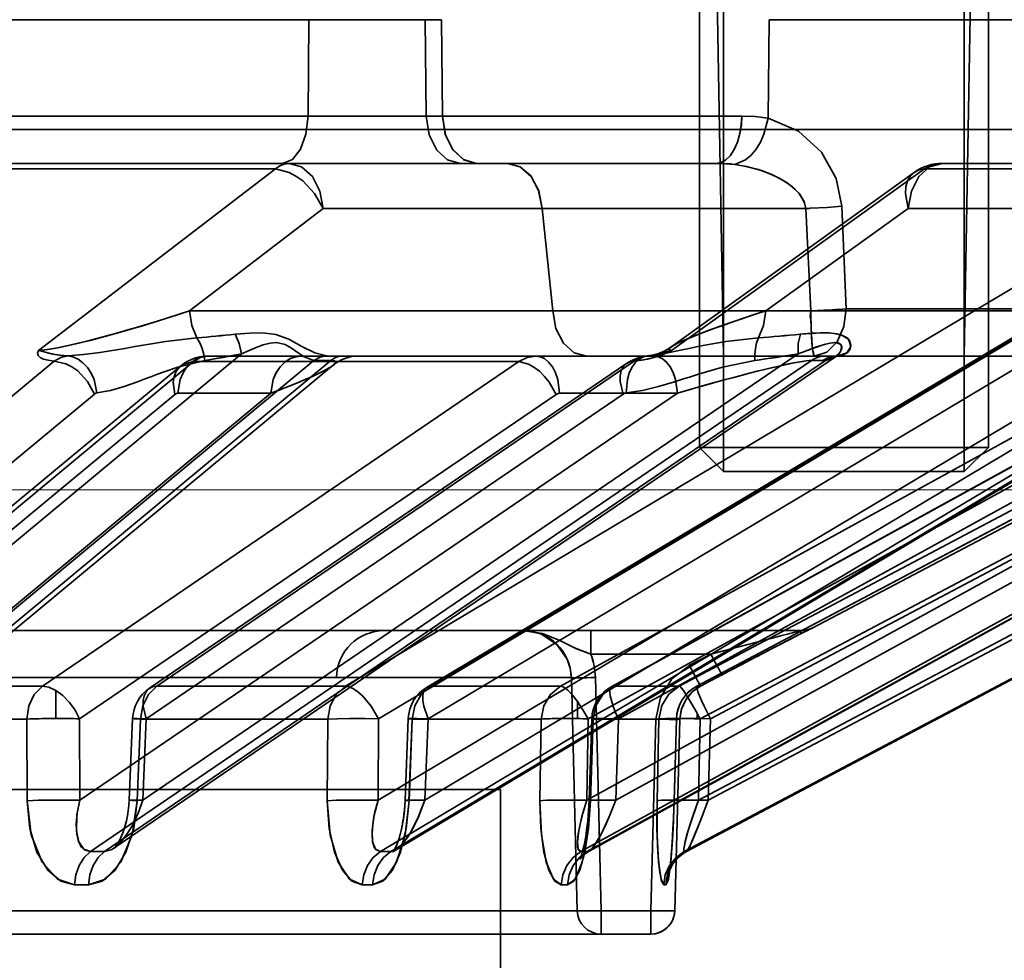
# Model space of a CAD drawing. Header units: millimetres. Extents: x -1465 to 393277, y -3788 to 454312.
# Tile 431 of 656: x 359080 to 359100, y 11940 to 11960. Entities that reach past the tile are written whole.
import ezdxf

# ---------------------------------------------------------------- set-up
doc = ezdxf.new("R2010")
doc.units = ezdxf.units.MM
doc.header["$XCLIPFRAME"] = 2
doc.linetypes.add('DASHED', pattern=[0.75, 0.5, -0.25])
for name, color, linetype in [('EC-MTR_250-0_7OBJ', 8, 'Continuous'), ('FLUID-Wy2', 8, 'Continuous'), ('HEX_HEAD_SCR_M6X16OBJ', 8, 'Continuous')]:
    doc.layers.add(name, color=color, linetype=linetype)
picture_1 = doc.add_image_def('image1.bmp', size_in_pixel=(951, 911))

msp = doc.modelspace()

# ---------------------------------------------------------------- linework, layer by layer
at = {"layer": 'EC-MTR_250-0_7OBJ', "color": 8, "linetype": 'Continuous', "lineweight": 35, "ltscale": 100}
for p, q in [((359094.577, 11952.602), (359094.437, 11960.602)), ((359099.577, 11952.602), (359099.716, 11960.602)), ((359085.965, 11959.584), (359053.495, 11959.584)), ((359085.965, 11959.584), (359085.947, 11957.584)), ((359085.965, 11959.584), (359088.377, 11959.584)), ((359088.377, 11959.584), (359088.401, 11957.584)), ((359088.377, 11959.584), (359088.717, 11959.584)), ((359088.742, 11957.584), (359088.717, 11959.584)), ((359095.502, 11957.539), (359095.525, 11959.584)), ((359115.439, 11959.584), (359095.525, 11959.584)), ((359094.957, 11957.584), (359047.937, 11957.584)), ((359088.742, 11957.584), (359094.957, 11957.584)), ((359106.227, 11957.302), (358979.707, 11957.302)), ((359061.607, 11956.602), (359094.425, 11956.602)), ((359105.396, 11956.602), (359099.12, 11956.602)), ((359085.269, 11956.486), (359076.106, 11956.486)), ((359085.269, 11956.486), (359080.352, 11952.717)), ((359093.485, 11952.789), (359098.537, 11956.414)), ((359098.751, 11956.486), (359093.495, 11952.717)), ((359096.432, 11946.959), (359114.534, 11956.486)), ((359104.83, 11956.486), (359098.751, 11956.486)), ((359103.992, 11956.052), (359086.726, 11945.752)), ((359088.419, 11945.731), (359105.686, 11956.031)), ((359105.763, 11956.052), (359088.494, 11945.752)), ((359109.928, 11956.052), (359091.193, 11945.752)), ((359092.256, 11945.745), (359110.993, 11956.045)), ((359111.019, 11956.052), (359092.281, 11945.752)), ((359113.142, 11956.052), (359093.657, 11945.752)), ((359113.51, 11956.052), (359094.025, 11945.752)), ((359083.487, 11953.539), (359086.26, 11955.664)), ((359086.26, 11955.664), (359083.487, 11953.539)), ((359090.807, 11955.664), (359086.26, 11955.664)), ((359091.03, 11953.538), (359090.807, 11955.664)), ((359095.454, 11953.539), (359098.414, 11955.664)), ((359098.414, 11955.664), (359095.454, 11953.539)), ((359096.286, 11955.665), (359096.389, 11953.538)), ((359097.035, 11955.712), (359097.127, 11953.584)), ((359102.961, 11955.664), (359098.414, 11955.664)), ((359104.68, 11955.372), (359087.412, 11945.072)), ((359105.706, 11955.372), (359088.439, 11945.072)), ((359110.5, 11955.372), (359091.763, 11945.072)), ((359111.132, 11955.372), (359092.395, 11945.072)), ((359113.576, 11955.372), (359094.09, 11945.072)), ((359113.789, 11955.372), (359094.304, 11945.072)), ((359091.03, 11953.538), (359083.487, 11953.539)), ((359102.996, 11953.538), (359095.454, 11953.539)), ((359105.269, 11953.584), (359097.127, 11953.584)), ((359103.659, 11953.081), (359087.402, 11943.379)), ((359104.631, 11953.081), (359088.374, 11943.379)), ((359109.379, 11953.081), (359091.74, 11943.379)), ((359109.977, 11953.081), (359092.338, 11943.379)), ((359112.398, 11953.081), (359094.054, 11943.379)), ((359112.6, 11953.081), (359094.256, 11943.379)), ((359093.16, 11952.635), (359093.246, 11952.663)), ((359093.246, 11952.662), (359093.33, 11952.698)), ((359093.409, 11952.74), (359093.484, 11952.788)), ((359080.673, 11952.494), (359072.543, 11945.752)), ((359084.567, 11952.646), (359073.397, 11943.379)), ((359086.069, 11952.512), (359073.777, 11942.314)), ((359086.424, 11952.509), (359074.134, 11942.314)), ((359083.566, 11952.486), (359075.443, 11945.752)), ((359090.324, 11952.486), (359080.429, 11945.752)), ((359096.401, 11952.509), (359081.427, 11942.314)), ((359096.698, 11952.512), (359081.72, 11942.314)), ((359081.917, 11942.384), (359096.902, 11952.587)), ((359096.127, 11952.646), (359082.516, 11943.379)), ((359092.718, 11952.494), (359082.808, 11945.752)), ((359090.324, 11952.486), (359083.566, 11952.486)), ((359083.782, 11952.597), (359083.868, 11952.602)), ((359086.371, 11952.602), (359083.869, 11952.602)), ((359086.424, 11952.509), (359086.135, 11952.509)), ((359086.66, 11952.602), (359086.371, 11952.602)), ((359086.549, 11952.472), (359086.476, 11952.418)), ((359086.628, 11952.518), (359086.547, 11952.471)), ((359086.712, 11952.554), (359086.626, 11952.517)), ((359096.689, 11952.602), (359086.66, 11952.602)), ((359086.801, 11952.58), (359086.711, 11952.553)), ((359086.893, 11952.596), (359086.8, 11952.58)), ((359086.985, 11952.602), (359086.892, 11952.596)), ((359093.074, 11952.616), (359093.16, 11952.636)), ((359096.401, 11952.509), (359096.638, 11952.509)), ((359096.926, 11952.602), (359096.689, 11952.602)), ((359096.916, 11952.596), (359096.902, 11952.587)), ((359104.517, 11952.602), (359096.926, 11952.602)), ((359096.931, 11952.602), (359096.933, 11952.602)), ((359074.469, 11942.456), (359086.479, 11952.42)), ((359075.178, 11945.66), (359083.3, 11952.394)), ((359082.654, 11945.705), (359092.562, 11952.448)), ((359104.352, 11952.401), (359087.45, 11942.314)), ((359104.569, 11952.401), (359087.667, 11942.314)), ((359087.767, 11942.346), (359104.651, 11952.422)), ((359109.954, 11952.401), (359091.614, 11942.314)), ((359110.088, 11952.401), (359091.748, 11942.314)), ((359091.783, 11942.324), (359110.117, 11952.408)), ((359112.833, 11952.401), (359093.76, 11942.314)), ((359112.881, 11952.401), (359093.805, 11942.314)), ((359093.809, 11942.315), (359112.881, 11952.401)), ((359081.51, 11951.814), (359073.378, 11945.072)), ((359085.175, 11951.829), (359074.989, 11943.379)), ((359083.183, 11951.806), (359075.061, 11945.072)), ((359091.101, 11951.806), (359081.204, 11945.072)), ((359093.62, 11951.829), (359081.209, 11943.379)), ((359092.494, 11951.814), (359082.586, 11945.072)), ((359085.175, 11951.829), (359083.241, 11951.829)), ((359093.62, 11951.829), (359091.173, 11951.829)), ((359096.367, 11946.932), (359096.321, 11946.909)), ((359096.385, 11946.941), (359096.367, 11946.932)), ((359096.392, 11946.944), (359096.385, 11946.941)), ((359096.394, 11946.945), (359096.392, 11946.944)), ((359096.423, 11946.959), (359096.432, 11946.959)), ((359038.081, 11946.902), (359090.416, 11946.902)), ((359090.416, 11946.902), (359091.821, 11946.902)), ((359091.821, 11946.902), (359091.821, 11946.415)), ((359091.821, 11946.902), (359096.199, 11946.902)), ((359095.995, 11946.742), (359095.67, 11946.573)), ((359096.233, 11946.864), (359095.995, 11946.742)), ((359096.332, 11946.914), (359096.218, 11946.856)), ((359095.694, 11946.586), (359095.276, 11946.368)), ((359094.312, 11946.415), (359091.821, 11946.415)), ((359093.869, 11946.182), (359094.312, 11946.415)), ((359095.305, 11946.383), (359094.87, 11946.156)), ((359093.867, 11946.181), (359093.869, 11946.182)), ((359093.869, 11946.182), (359093.868, 11946.181)), ((359094.937, 11946.191), (359094.545, 11945.985)), ((358991.652, 11945.928), (359086.536, 11945.928)), ((359086.536, 11945.928), (359091.416, 11945.928)), ((359091.538, 11941.088), (359091.416, 11945.928)), ((359091.416, 11945.928), (359091.538, 11941.088)), ((359092.037, 11941.088), (359091.915, 11945.928)), ((359094.545, 11945.985), (359094.1, 11945.752)), ((359094.545, 11945.985), (359094.1, 11945.752)), ((359094.545, 11945.985), (359094.1, 11945.752)), ((359080.429, 11945.752), (359075.443, 11945.752)), ((359086.726, 11945.752), (359082.808, 11945.752)), ((359091.193, 11945.752), (359088.494, 11945.752)), ((359093.657, 11945.752), (359092.281, 11945.752)), ((359094.1, 11945.752), (359094.02, 11945.703)), ((359094.1, 11945.752), (359094.025, 11945.752)), ((359080.709, 11945.66), (359080.709, 11945.078)), ((359093.82, 11945.505), (359093.77, 11945.424)), ((359093.879, 11945.579), (359093.82, 11945.505)), ((359093.947, 11945.646), (359093.879, 11945.578)), ((359094.021, 11945.704), (359093.946, 11945.645)), ((359091.545, 11945.43), (359091.545, 11945.076)), ((359093.73, 11945.339), (359093.699, 11945.248)), ((359093.77, 11945.424), (359093.729, 11945.338)), ((359093.68, 11945.158), (359093.672, 11945.064)), ((359093.699, 11945.25), (359093.68, 11945.156)), ((359094.026, 11945.19), (359094.026, 11945.073)), ((359080.108, 11945.065), (359075.161, 11945.065)), ((359080.108, 11945.065), (359080.112, 11943.372)), ((359080.108, 11945.065), (359080.112, 11943.372)), ((359081.204, 11945.072), (359081.209, 11943.379)), ((359082.305, 11945.077), (359082.235, 11943.384)), ((359082.469, 11945.065), (359082.4, 11943.372)), ((359082.4, 11943.372), (359082.469, 11945.065)), ((359086.356, 11945.065), (359082.469, 11945.065)), ((359082.586, 11945.072), (359082.516, 11943.379)), ((359086.346, 11943.372), (359086.356, 11945.065)), ((359086.356, 11945.065), (359086.346, 11943.372)), ((359087.412, 11945.072), (359087.402, 11943.379)), ((359088.029, 11945.074), (359087.964, 11943.382)), ((359088.046, 11943.372), (359088.111, 11945.065)), ((359090.788, 11945.065), (359088.111, 11945.065)), ((359088.439, 11945.072), (359088.374, 11943.379)), ((359090.764, 11943.372), (359090.788, 11945.065)), ((359090.788, 11945.065), (359090.764, 11943.372)), ((359091.763, 11945.072), (359091.74, 11943.379)), ((359091.842, 11945.071), (359091.784, 11943.378)), ((359091.869, 11945.065), (359091.811, 11943.372)), ((359091.811, 11943.372), (359091.869, 11945.065)), ((359093.234, 11945.065), (359091.869, 11945.065)), ((359092.395, 11945.072), (359092.338, 11943.379)), ((359093.172, 11945.065), (359093.064, 11941.088)), ((359093.197, 11943.372), (359093.234, 11945.065)), ((359093.234, 11945.065), (359093.197, 11943.372)), ((359093.597, 11945.066), (359093.549, 11943.374)), ((359093.598, 11945.065), (359093.551, 11943.372)), ((359093.551, 11943.372), (359093.598, 11945.065)), ((359093.671, 11945.065), (359093.563, 11941.088)), ((359093.672, 11945.064), (359093.564, 11941.088)), ((359093.671, 11945.065), (359093.598, 11945.065)), ((359094.09, 11945.072), (359094.054, 11943.379)), ((359094.304, 11945.072), (359094.256, 11943.379)), ((358988.244, 11943.602), (359089.944, 11943.602)), ((359089.944, 11943.602), (359089.944, 11885.102)), ((359082.228, 11943.271), (359082.235, 11943.384)), ((359091.78, 11943.268), (359091.784, 11943.378)), ((359093.543, 11943.188), (359093.549, 11943.374)), ((359082.176, 11942.951), (359082.198, 11943.054)), ((359082.198, 11943.054), (359082.215, 11943.161)), ((359093.536, 11943.009), (359093.543, 11943.198)), ((359082.123, 11942.764), (359082.151, 11942.855)), ((359082.151, 11942.854), (359082.176, 11942.952)), ((359093.525, 11942.756), (359093.533, 11942.922)), ((359093.53, 11942.866), (359093.537, 11943.028)), ((359082.061, 11942.608), (359082.093, 11942.682)), ((359082.092, 11942.681), (359082.123, 11942.765)), ((359087.86, 11942.668), (359087.882, 11942.755)), ((359093.512, 11942.527), (359093.521, 11942.677)), ((359093.518, 11942.639), (359093.526, 11942.788)), ((359081.948, 11942.417), (359081.972, 11942.448)), ((359081.972, 11942.448), (359082, 11942.49)), ((359081.999, 11942.49), (359082.03, 11942.544)), ((359082.03, 11942.544), (359082.061, 11942.608)), ((359093.501, 11942.37), (359093.507, 11942.456)), ((359093.506, 11942.433), (359093.514, 11942.567)), ((359087.737, 11942.325), (359087.718, 11942.309)), ((359087.767, 11942.345), (359087.737, 11942.325)), ((359091.611, 11942.195), (359091.623, 11942.229)), ((359091.623, 11942.229), (359091.636, 11942.272)), ((359091.684, 11942.255), (359091.649, 11942.223)), ((359091.728, 11942.29), (359091.683, 11942.255)), ((359091.784, 11942.324), (359091.728, 11942.29)), ((359093.487, 11942.198), (359093.492, 11942.262)), ((359093.492, 11942.252), (359093.497, 11942.323)), ((359093.496, 11942.31), (359093.502, 11942.388)), ((359091.601, 11942.171), (359091.611, 11942.195)), ((359093.468, 11942.018), (359093.472, 11942.057)), ((359093.472, 11942.054), (359093.477, 11942.1)), ((359093.477, 11942.1), (359093.482, 11942.15)), ((359093.482, 11942.148), (359093.487, 11942.204)), ((359093.454, 11941.921), (359093.459, 11941.952)), ((359093.459, 11941.952), (359093.463, 11941.982)), ((359093.463, 11941.982), (359093.468, 11942.018)), ((359093.563, 11941.088), (359041.225, 11941.088)), ((359092.037, 11941.088), (359092.037, 11940.602)), ((359093.064, 11941.088), (359093.064, 11940.602)), ((359093.064, 11940.602), (359041.246, 11940.602))]:
    msp.add_line(p, q, dxfattribs=at)
at = {"layer": 'EC-MTR_250-0_7OBJ', "color": 8, "linetype": 'Continuous', "lineweight": 35, "ltscale": 100, "flags": 128}
for points in [[(359085.947, 11957.584), (359085.905, 11957.211), (359085.793, 11956.899), (359085.622, 11956.68), (359085.416, 11956.602)], [(359089.108, 11956.602), (359088.844, 11956.674), (359088.62, 11956.878), (359088.462, 11957.196), (359088.401, 11957.584)], [(359089.449, 11956.602), (359089.184, 11956.674), (359088.96, 11956.878), (359088.802, 11957.196), (359088.742, 11957.584)], [(359088.742, 11957.584), (359088.798, 11957.211), (359088.946, 11956.899), (359089.173, 11956.68), (359089.449, 11956.602)], [(359094.425, 11956.602), (359094.521, 11956.618), (359094.619, 11956.67), (359094.714, 11956.761), (359094.798, 11956.888), (359094.867, 11957.045), (359094.917, 11957.221), (359094.947, 11957.404), (359094.957, 11957.584)], [(359094.957, 11957.584), (359094.946, 11957.404), (359094.917, 11957.221), (359094.867, 11957.045), (359094.798, 11956.888), (359094.714, 11956.761), (359094.619, 11956.67), (359094.521, 11956.618), (359094.425, 11956.602)], [(359095.502, 11957.539), (359095.237, 11957.573), (359094.957, 11957.584)], [(359094.957, 11957.584), (359095.237, 11957.573), (359095.502, 11957.539)], [(359094.811, 11956.579), (359095.035, 11956.678), (359095.148, 11956.774), (359095.252, 11956.898), (359095.343, 11957.045), (359095.416, 11957.207), (359095.502, 11957.539)], [(359095.502, 11957.539), (359096.135, 11957.27), (359096.614, 11956.832), (359096.918, 11956.291), (359097.035, 11955.712)], [(359085.269, 11956.486), (359085.36, 11956.55), (359085.455, 11956.588), (359085.554, 11956.602)], [(359085.554, 11956.602), (359085.456, 11956.589), (359085.36, 11956.55), (359085.269, 11956.486)], [(359085.554, 11956.602), (359085.814, 11956.531), (359086.038, 11956.33), (359086.194, 11956.027), (359086.26, 11955.664)], [(359090.09, 11956.602), (359090.352, 11956.533), (359090.573, 11956.342), (359090.736, 11956.041), (359090.807, 11955.664)], [(359090.807, 11955.664), (359090.739, 11956.029), (359090.581, 11956.331), (359090.354, 11956.531), (359090.09, 11956.602)], [(359094.425, 11956.602), (359094.525, 11956.6), (359094.811, 11956.579)], [(359094.811, 11956.579), (359094.719, 11956.589), (359094.426, 11956.602)], [(359094.811, 11956.579), (359095.054, 11956.538), (359095.365, 11956.452), (359095.577, 11956.37), (359095.731, 11956.296), (359095.898, 11956.195), (359096.029, 11956.095), (359096.143, 11955.98), (359096.25, 11955.807), (359096.286, 11955.665)], [(359096.286, 11955.665), (359096.259, 11955.782), (359096.16, 11955.959), (359096.067, 11956.06), (359095.96, 11956.151), (359095.826, 11956.242), (359095.665, 11956.329), (359095.502, 11956.401), (359095.3, 11956.473), (359095.043, 11956.54), (359094.811, 11956.579)], [(359098.414, 11955.664), (359098.48, 11956.027), (359098.635, 11956.329), (359098.858, 11956.53), (359099.12, 11956.602)], [(359099.12, 11956.602), (359098.858, 11956.53), (359098.635, 11956.329), (359098.48, 11956.027), (359098.414, 11955.664)], [(359098.751, 11956.486), (359098.864, 11956.548), (359098.985, 11956.587), (359099.12, 11956.602)], [(359098.751, 11956.486), (359098.869, 11956.55), (359098.993, 11956.589), (359099.12, 11956.602)], [(359086.26, 11955.664), (359086.083, 11955.974), (359085.836, 11956.236), (359085.697, 11956.337), (359085.552, 11956.415), (359085.269, 11956.486)], [(359094.023, 11945.751), (359113.655, 11956.13), (359113.797, 11956.205), (359113.933, 11956.279), (359114.062, 11956.349)], [(359098.751, 11956.486), (359098.637, 11956.465), (359098.538, 11956.415), (359098.458, 11956.337), (359098.4, 11956.236), (359098.366, 11956.114), (359098.357, 11955.974), (359098.414, 11955.664)], [(359098.414, 11955.664), (359098.357, 11955.974), (359098.366, 11956.114), (359098.4, 11956.236), (359098.458, 11956.337), (359098.538, 11956.415), (359098.637, 11956.465), (359098.751, 11956.486)], [(359090.807, 11955.667), (359091.983, 11955.664), (359093.386, 11955.663), (359094.771, 11955.664), (359096.286, 11955.665)], [(359096.286, 11955.665), (359095.668, 11955.665), (359095.056, 11955.665), (359094.454, 11955.664), (359093.864, 11955.664), (359093.309, 11955.664), (359092.987, 11955.663), (359092.369, 11955.664), (359091.681, 11955.665), (359091.192, 11955.666), (359090.807, 11955.667)], [(359096.377, 11955.669), (359096.73, 11955.688), (359097.035, 11955.712)], [(359080.352, 11952.717), (359080.542, 11952.737), (359080.752, 11952.775), (359080.97, 11952.82), (359081.217, 11952.878), (359081.432, 11952.932), (359081.666, 11952.993), (359081.948, 11953.069), (359082.208, 11953.143), (359082.488, 11953.225), (359082.844, 11953.333), (359083.256, 11953.463), (359083.487, 11953.539)], [(359083.487, 11953.539), (359083.249, 11953.461), (359082.824, 11953.327), (359082.472, 11953.221), (359082.195, 11953.139), (359081.928, 11953.064), (359081.65, 11952.988), (359081.42, 11952.928), (359081.203, 11952.874), (359080.962, 11952.819), (359080.745, 11952.773), (359080.534, 11952.735), (359080.352, 11952.717)], [(359083.64, 11952.979), (359083.534, 11953.239), (359083.487, 11953.539)], [(359091.03, 11953.538), (359091.513, 11953.538), (359092.161, 11953.538), (359093.005, 11953.539), (359093.469, 11953.538), (359094.049, 11953.538), (359094.868, 11953.538), (359095.76, 11953.538), (359096.389, 11953.538)], [(359091.03, 11953.538), (359091.096, 11953.175), (359091.252, 11952.872), (359091.478, 11952.672), (359091.74, 11952.602)], [(359091.03, 11953.538), (359091.096, 11953.175), (359091.253, 11952.872), (359091.477, 11952.672), (359091.74, 11952.602)], [(359095.454, 11953.539), (359095.214, 11953.461), (359094.813, 11953.327), (359094.507, 11953.221), (359094.284, 11953.139), (359094.086, 11953.064), (359093.896, 11952.988), (359093.755, 11952.928), (359093.638, 11952.874), (359093.532, 11952.819), (359093.465, 11952.773), (359093.441, 11952.735), (359093.495, 11952.717)], [(359093.495, 11952.717), (359093.441, 11952.737), (359093.466, 11952.775), (359093.535, 11952.82), (359093.645, 11952.878), (359093.762, 11952.932), (359093.906, 11952.993), (359094.099, 11953.069), (359094.295, 11953.143), (359094.52, 11953.225), (359094.83, 11953.333), (359095.22, 11953.463), (359095.454, 11953.539)], [(359095.301, 11952.979), (359095.407, 11953.239), (359095.454, 11953.539)], [(359096.389, 11953.538), (359096.379, 11953.43), (359096.4, 11953.309), (359096.397, 11953.187), (359096.402, 11953.06), (359096.409, 11952.933), (359096.419, 11952.812), (359096.432, 11952.707), (359096.449, 11952.631), (359096.468, 11952.602)], [(359097.127, 11953.584), (359097.049, 11953.577), (359096.974, 11953.571), (359096.903, 11953.566), (359096.836, 11953.561), (359096.773, 11953.557), (359096.715, 11953.554), (359096.662, 11953.551), (359096.613, 11953.548), (359096.569, 11953.546), (359096.528, 11953.544), (359096.489, 11953.542), (359096.453, 11953.541), (359096.42, 11953.539), (359096.389, 11953.538)], [(359096.468, 11952.602), (359096.454, 11952.617), (359096.44, 11952.666), (359096.426, 11952.753), (359096.414, 11952.873), (359096.404, 11953.022), (359096.396, 11953.19), (359096.391, 11953.365), (359096.389, 11953.538)], [(359096.468, 11952.602), (359096.723, 11952.679), (359096.935, 11952.896), (359097.075, 11953.213), (359097.127, 11953.584)], [(359086.333, 11952.603), (359086.086, 11952.666), (359085.82, 11952.8), (359085.547, 11952.95), (359085.277, 11953.046), (359085.005, 11953.082), (359084.741, 11953.08), (359084.432, 11953.055)], [(359096.172, 11953.055), (359096.393, 11953.074), (359096.593, 11953.084), (359096.769, 11953.082), (359096.923, 11953.065), (359097.048, 11953.031), (359097.142, 11952.979), (359097.201, 11952.91), (359097.223, 11952.829), (359097.205, 11952.747), (359097.151, 11952.675), (359097.066, 11952.625), (359096.958, 11952.603)], [(359096.958, 11952.603), (359097.14, 11952.666), (359097.22, 11952.8), (359097.174, 11952.95), (359097.008, 11953.046), (359096.768, 11953.082), (359096.503, 11953.08), (359096.172, 11953.055)], [(359083.64, 11952.979), (359082.988, 11952.901), (359082.654, 11952.848), (359082.485, 11952.82), (359082.315, 11952.791), (359082.143, 11952.762), (359081.969, 11952.733), (359081.622, 11952.678), (359081.282, 11952.633), (359080.959, 11952.606)], [(359083.805, 11952.509), (359083.786, 11952.635), (359083.751, 11952.758), (359083.701, 11952.874), (359083.64, 11952.979)], [(359084.567, 11952.646), (359084.52, 11952.861), (359084.432, 11953.055)], [(359084.432, 11953.055), (359084.52, 11952.861), (359084.567, 11952.646)], [(359086.069, 11952.512), (359085.867, 11952.587), (359085.74, 11952.67), (359085.607, 11952.766), (359085.471, 11952.842), (359085.293, 11952.88), (359085.158, 11952.868), (359085.018, 11952.833), (359084.873, 11952.782), (359084.725, 11952.72), (359084.567, 11952.646)], [(359093, 11952.606), (359093.214, 11952.633), (359093.456, 11952.678), (359093.721, 11952.733), (359093.861, 11952.762), (359094.006, 11952.791), (359094.156, 11952.82), (359094.309, 11952.848), (359094.627, 11952.901), (359095.301, 11952.979)], [(359095.301, 11952.979), (359095.264, 11952.874), (359095.238, 11952.758), (359095.225, 11952.635), (359095.226, 11952.509)], [(359096.127, 11952.646), (359096.13, 11952.86), (359096.172, 11953.055)], [(359096.127, 11952.646), (359096.13, 11952.861), (359096.172, 11953.055)], [(359096.698, 11952.512), (359096.903, 11952.587), (359096.99, 11952.67), (359097.035, 11952.766), (359097.016, 11952.842), (359096.907, 11952.88), (359096.786, 11952.868), (359096.643, 11952.833), (359096.484, 11952.782), (359096.315, 11952.72), (359096.127, 11952.646)], [(359096.698, 11952.512), (359096.881, 11952.573), (359096.972, 11952.647), (359097.009, 11952.698), (359097.036, 11952.79), (359097.016, 11952.842), (359096.956, 11952.874), (359096.879, 11952.88), (359096.791, 11952.87), (359096.696, 11952.848), (359096.626, 11952.828), (359096.49, 11952.784), (359096.382, 11952.746), (359096.261, 11952.699), (359096.127, 11952.646)], [(359080.352, 11952.717), (359080.33, 11952.664), (359080.344, 11952.616), (359080.386, 11952.575), (359080.456, 11952.539), (359080.547, 11952.513), (359080.673, 11952.494)], [(359080.673, 11952.494), (359080.547, 11952.513), (359080.455, 11952.54), (359080.387, 11952.574), (359080.344, 11952.616), (359080.33, 11952.664), (359080.352, 11952.717)], [(359080.958, 11952.606), (359080.823, 11952.616), (359080.695, 11952.633), (359080.567, 11952.659), (359080.49, 11952.681), (359080.42, 11952.703), (359080.352, 11952.717)], [(359080.352, 11952.717), (359080.435, 11952.699), (359080.512, 11952.674), (359080.649, 11952.641), (359080.797, 11952.619), (359080.958, 11952.606)], [(359092.718, 11952.494), (359092.859, 11952.513), (359092.995, 11952.54), (359093.129, 11952.574), (359093.262, 11952.616), (359093.387, 11952.664), (359093.495, 11952.717)], [(359093.495, 11952.717), (359093.323, 11952.639), (359093.126, 11952.573), (359092.921, 11952.524), (359092.718, 11952.494)], [(359093.495, 11952.717), (359093.404, 11952.699), (359093.317, 11952.674), (359093.191, 11952.641), (359093.088, 11952.619), (359093, 11952.606)], [(359093.329, 11952.697), (359093.409, 11952.74), (359093.484, 11952.788)], [(359080.958, 11952.606), (359080.811, 11952.571), (359080.673, 11952.494)], [(359080.673, 11952.494), (359080.919, 11952.441), (359081.044, 11952.378), (359081.163, 11952.294), (359081.37, 11952.075), (359081.51, 11951.814)], [(359081.561, 11951.837), (359081.504, 11952.113), (359081.445, 11952.246), (359081.367, 11952.365), (359081.273, 11952.464), (359081.17, 11952.538), (359081.063, 11952.585), (359080.958, 11952.606)], [(359081.561, 11951.838), (359081.846, 11951.887), (359082.127, 11951.968), (359082.406, 11952.067), (359082.545, 11952.119), (359082.684, 11952.172), (359082.823, 11952.224), (359082.962, 11952.275), (359083.242, 11952.37), (359083.805, 11952.51)], [(359083.805, 11952.51), (359083.242, 11952.37), (359082.962, 11952.275), (359082.823, 11952.224), (359082.684, 11952.172), (359082.545, 11952.12), (359082.406, 11952.067), (359082.127, 11951.968), (359081.845, 11951.888), (359081.561, 11951.839)], [(359083.183, 11951.806), (359083.149, 11952.057), (359083.167, 11952.178), (359083.209, 11952.286), (359083.276, 11952.373), (359083.362, 11952.436), (359083.566, 11952.486)], [(359083.869, 11952.602), (359083.756, 11952.589), (359083.642, 11952.548), (359083.532, 11952.476), (359083.433, 11952.377), (359083.351, 11952.254), (359083.292, 11952.116), (359083.241, 11951.829)], [(359083.3, 11952.394), (359083.371, 11952.448), (359083.448, 11952.494), (359083.528, 11952.533), (359083.611, 11952.563), (359083.696, 11952.584), (359083.782, 11952.597), (359083.868, 11952.602)], [(359083.869, 11952.602), (359083.714, 11952.572), (359083.566, 11952.486)], [(359083.805, 11952.509), (359084.006, 11952.543), (359084.567, 11952.646)], [(359085.802, 11952.602), (359085.692, 11952.589), (359085.58, 11952.55), (359085.469, 11952.479), (359085.369, 11952.38), (359085.286, 11952.257), (359085.226, 11952.118), (359085.175, 11951.829)], [(359085.175, 11951.829), (359085.226, 11952.117), (359085.286, 11952.256), (359085.368, 11952.379), (359085.468, 11952.478), (359085.579, 11952.549), (359085.692, 11952.589), (359085.802, 11952.602)], [(359086.333, 11952.603), (359086.199, 11952.58), (359086.069, 11952.512)], [(359086.069, 11952.512), (359086.199, 11952.58), (359086.333, 11952.603)], [(359086.135, 11952.509), (359086.112, 11952.51), (359086.09, 11952.51), (359086.069, 11952.512)], [(359086.333, 11952.603), (359086.345, 11952.602), (359086.358, 11952.602), (359086.371, 11952.602)], [(359086.66, 11952.602), (359086.6, 11952.596), (359086.539, 11952.578), (359086.48, 11952.549), (359086.424, 11952.509)], [(359086.497, 11952.501), (359086.424, 11952.509)], [(359086.471, 11952.413), (359086.499, 11952.438), (359086.517, 11952.459), (359086.524, 11952.477), (359086.519, 11952.492), (359086.5, 11952.502), (359086.467, 11952.508), (359086.424, 11952.509)], [(359086.509, 11952.451), (359086.519, 11952.482), (359086.497, 11952.501)], [(359090.324, 11952.486), (359090.496, 11952.572), (359090.678, 11952.602)], [(359090.324, 11952.486), (359090.525, 11952.436), (359090.638, 11952.373), (359090.753, 11952.286), (359090.861, 11952.178), (359090.958, 11952.057), (359091.101, 11951.806)], [(359091.173, 11951.829), (359091.134, 11952.116), (359091.086, 11952.254), (359091.022, 11952.377), (359090.944, 11952.476), (359090.857, 11952.548), (359090.766, 11952.589), (359090.678, 11952.602)], [(359092.494, 11951.814), (359092.431, 11952.075), (359092.431, 11952.191), (359092.452, 11952.294), (359092.492, 11952.378), (359092.552, 11952.441), (359092.628, 11952.48), (359092.718, 11952.494)], [(359093, 11952.606), (359092.913, 11952.585), (359092.826, 11952.538), (359092.745, 11952.464), (359092.674, 11952.365), (359092.619, 11952.246), (359092.58, 11952.113), (359092.555, 11951.837)], [(359095.226, 11952.51), (359094.556, 11952.37), (359094.224, 11952.275), (359094.057, 11952.224), (359093.891, 11952.172), (359093.725, 11952.12), (359093.559, 11952.067), (359093.226, 11951.968), (359092.892, 11951.888), (359092.555, 11951.839)], [(359092.555, 11951.838), (359092.892, 11951.887), (359093.226, 11951.968), (359093.559, 11952.067), (359093.725, 11952.119), (359093.891, 11952.172), (359094.057, 11952.224), (359094.224, 11952.275), (359094.557, 11952.37), (359095.226, 11952.51)], [(359092.562, 11952.448), (359092.628, 11952.489), (359092.697, 11952.524), (359092.768, 11952.554), (359092.842, 11952.577), (359092.917, 11952.594), (359092.994, 11952.605)], [(359093, 11952.606), (359092.902, 11952.588), (359092.807, 11952.55), (359092.718, 11952.494)], [(359092.993, 11952.605), (359093.02, 11952.608), (359093.047, 11952.612), (359093.073, 11952.616)], [(359093.62, 11951.829), (359093.58, 11952.117), (359093.532, 11952.256), (359093.468, 11952.379), (359093.389, 11952.478), (359093.301, 11952.549), (359093.212, 11952.589), (359093.124, 11952.602)], [(359093.124, 11952.602), (359093.211, 11952.589), (359093.3, 11952.55), (359093.388, 11952.479), (359093.467, 11952.38), (359093.532, 11952.257), (359093.58, 11952.118), (359093.62, 11951.829)], [(359093.62, 11951.829), (359093.88, 11951.906), (359094.123, 11951.976), (359094.35, 11952.041), (359094.562, 11952.099), (359094.76, 11952.152), (359094.945, 11952.201), (359095.117, 11952.245), (359095.278, 11952.285), (359095.428, 11952.321), (359095.567, 11952.355), (359095.696, 11952.386), (359095.817, 11952.413), (359095.928, 11952.438), (359096.031, 11952.459), (359096.127, 11952.477), (359096.215, 11952.492), (359096.292, 11952.502), (359096.355, 11952.508), (359096.401, 11952.509)], [(359093.62, 11951.829), (359093.886, 11951.907), (359094.143, 11951.981), (359094.389, 11952.05), (359094.62, 11952.113), (359094.837, 11952.171), (359095.043, 11952.225), (359095.283, 11952.286), (359095.484, 11952.335), (359095.643, 11952.373), (359095.767, 11952.401), (359095.86, 11952.421), (359096.003, 11952.451), (359096.167, 11952.482), (359096.291, 11952.501), (359096.401, 11952.509)], [(359096.127, 11952.646), (359095.913, 11952.611), (359095.226, 11952.509)], [(359096.689, 11952.602), (359096.616, 11952.596), (359096.542, 11952.578), (359096.47, 11952.549), (359096.401, 11952.509)], [(359096.401, 11952.509), (359096.47, 11952.549), (359096.542, 11952.578), (359096.616, 11952.596), (359096.689, 11952.602)], [(359096.638, 11952.509), (359096.73, 11952.56), (359096.827, 11952.591), (359096.926, 11952.602)], [(359096.698, 11952.512), (359096.677, 11952.51), (359096.657, 11952.51), (359096.638, 11952.509)], [(359096.698, 11952.512), (359096.824, 11952.58), (359096.958, 11952.603)], [(359096.958, 11952.603), (359096.824, 11952.58), (359096.698, 11952.512)], [(359096.932, 11952.602), (359096.916, 11952.595)], [(359096.926, 11952.602), (359096.947, 11952.602), (359096.958, 11952.603)], [(359085.175, 11951.829), (359085.378, 11951.906), (359085.557, 11951.976), (359085.716, 11952.041), (359085.855, 11952.099), (359085.978, 11952.152), (359086.085, 11952.201), (359086.178, 11952.245), (359086.259, 11952.285), (359086.327, 11952.321), (359086.385, 11952.355), (359086.433, 11952.386), (359086.471, 11952.413)], [(359085.175, 11951.829), (359085.383, 11951.907), (359085.572, 11951.981), (359085.741, 11952.05), (359085.891, 11952.113), (359086.022, 11952.171), (359086.138, 11952.225), (359086.261, 11952.286), (359086.351, 11952.335), (359086.413, 11952.373), (359086.455, 11952.401)], [(359086.455, 11952.401), (359086.48, 11952.421)], [(359086.48, 11952.421), (359086.509, 11952.451)], [(359081.51, 11951.814), (359081.526, 11951.826), (359081.543, 11951.833), (359081.561, 11951.837)], [(359083.183, 11951.806), (359083.212, 11951.824)], [(359083.212, 11951.824), (359083.241, 11951.829)], [(359091.173, 11951.829), (359091.155, 11951.828), (359091.101, 11951.806)], [(359092.555, 11951.837), (359092.534, 11951.833), (359092.514, 11951.826), (359092.494, 11951.814)], [(359094.545, 11945.985), (359094.957, 11946.201), (359095.316, 11946.389), (359095.63, 11946.552), (359095.94, 11946.713), (359096.178, 11946.836), (359096.356, 11946.927), (359096.423, 11946.959)], [(359096.423, 11946.959), (359096.408, 11946.952), (359096.397, 11946.947), (359096.385, 11946.941), (359096.37, 11946.933), (359096.334, 11946.915), (359096.313, 11946.905), (359096.291, 11946.894), (359096.242, 11946.869), (359096.19, 11946.842), (359096.134, 11946.814), (359096.018, 11946.754), (359095.896, 11946.69), (359095.768, 11946.624), (359095.637, 11946.556), (359095.369, 11946.417), (359095.095, 11946.274), (359094.545, 11945.985)], [(359096.213, 11946.902), (359096.236, 11946.904), (359096.258, 11946.906), (359096.279, 11946.91), (359096.3, 11946.914), (359096.319, 11946.919), (359096.337, 11946.924), (359096.354, 11946.929), (359096.369, 11946.935), (359096.38, 11946.939), (359096.392, 11946.944)], [(359091.821, 11946.415), (359091.484, 11946.542), (359091.16, 11946.701), (359090.81, 11946.842), (359090.416, 11946.902)], [(359091.416, 11945.928), (359091.391, 11946.123), (359091.329, 11946.306), (359091.112, 11946.615), (359090.796, 11946.825), (359090.612, 11946.882), (359090.416, 11946.902)], [(359091.821, 11946.415), (359091.523, 11946.525), (359091.164, 11946.702), (359090.849, 11946.831), (359090.416, 11946.902)], [(359094.312, 11946.414), (359094.864, 11946.559), (359095.403, 11946.7), (359095.663, 11946.767), (359095.786, 11946.799), (359095.902, 11946.829), (359095.957, 11946.843), (359096.009, 11946.856), (359096.057, 11946.869), (359096.1, 11946.879), (359096.136, 11946.889), (359096.164, 11946.896), (359096.175, 11946.898), (359096.189, 11946.901), (359096.172, 11946.82)], [(359096.19, 11946.902), (359096.213, 11946.902), (359096.236, 11946.904), (359096.258, 11946.906), (359096.279, 11946.91), (359096.3, 11946.914)], [(359094.312, 11946.415), (359094.354, 11946.334), (359094.397, 11946.253), (359094.439, 11946.175), (359094.476, 11946.106), (359094.506, 11946.051), (359094.518, 11946.03), (359094.528, 11946.012), (359094.535, 11945.999), (359094.541, 11945.991), (359094.545, 11945.965)], [(359093.867, 11946.181), (359093.506, 11945.9), (359093.265, 11945.513), (359093.172, 11945.064)], [(359094.1, 11945.752), (359094.091, 11945.766), (359094.084, 11945.779), (359094.074, 11945.796), (359094.062, 11945.818), (359094.032, 11945.873), (359093.995, 11945.942), (359093.953, 11946.02), (359093.91, 11946.101), (359093.868, 11946.181)], [(359091.416, 11945.928), (359091.427, 11945.926), (359091.44, 11945.925), (359091.456, 11945.924), (359091.478, 11945.923), (359091.504, 11945.923), (359091.569, 11945.923), (359091.648, 11945.923), (359091.735, 11945.924), (359091.826, 11945.926), (359091.915, 11945.928)], [(359080.429, 11945.752), (359080.262, 11945.579), (359080.151, 11945.34), (359080.108, 11945.065)], [(359080.709, 11945.66), (359080.564, 11945.727), (359080.429, 11945.752)], [(359082.469, 11945.065), (359082.514, 11945.34), (359082.632, 11945.579), (359082.808, 11945.752)], [(359082.808, 11945.752), (359082.719, 11945.737), (359082.643, 11945.697), (359082.584, 11945.634), (359082.544, 11945.55), (359082.523, 11945.448), (359082.524, 11945.331), (359082.586, 11945.072)], [(359086.356, 11945.065), (359086.405, 11945.338), (359086.532, 11945.576), (359086.726, 11945.752)], [(359086.726, 11945.752), (359086.804, 11945.737), (359086.89, 11945.697), (359086.982, 11945.634), (359087.077, 11945.55), (359087.26, 11945.331), (359087.412, 11945.072)], [(359088.111, 11945.065), (359088.162, 11945.34), (359088.295, 11945.579), (359088.494, 11945.752)], [(359088.494, 11945.752), (359088.43, 11945.737), (359088.38, 11945.697), (359088.347, 11945.634), (359088.33, 11945.55), (359088.331, 11945.448), (359088.35, 11945.331), (359088.439, 11945.072)], [(359090.788, 11945.065), (359090.842, 11945.34), (359090.983, 11945.579), (359091.193, 11945.752)], [(359091.193, 11945.752), (359091.224, 11945.745), (359091.261, 11945.728), (359091.346, 11945.664), (359091.442, 11945.562), (359091.545, 11945.43)], [(359091.869, 11945.065), (359091.923, 11945.34), (359092.067, 11945.579), (359092.281, 11945.752)], [(359092.281, 11945.752), (359092.262, 11945.747), (359092.245, 11945.737), (359092.223, 11945.697), (359092.218, 11945.669), (359092.216, 11945.634), (359092.224, 11945.55), (359092.247, 11945.448), (359092.284, 11945.331), (359092.334, 11945.204), (359092.395, 11945.072)], [(359093.234, 11945.065), (359093.292, 11945.345), (359093.438, 11945.58), (359093.657, 11945.752)], [(359093.657, 11945.752), (359093.676, 11945.74), (359093.69, 11945.726), (359093.706, 11945.708), (359093.744, 11945.658), (359093.79, 11945.59), (359093.843, 11945.507), (359093.901, 11945.411), (359093.963, 11945.304), (359094.026, 11945.19)], [(359093.671, 11945.065), (359093.706, 11945.274), (359093.794, 11945.466), (359093.927, 11945.628), (359094.1, 11945.752)], [(359094.304, 11945.072), (359094.174, 11945.331), (359094.121, 11945.448), (359094.077, 11945.55), (359094.059, 11945.595), (359094.044, 11945.634), (359094.033, 11945.669), (359094.024, 11945.697), (359094.019, 11945.72), (359094.018, 11945.737), (359094.02, 11945.748)], [(359080.709, 11945.66), (359080.855, 11945.552), (359080.992, 11945.412), (359081.111, 11945.248), (359081.204, 11945.072)], [(359091.763, 11945.072), (359091.658, 11945.259), (359091.545, 11945.43)], [(359080.709, 11945.078), (359080.674, 11945.078), (359080.629, 11945.077), (359080.582, 11945.077), (359080.533, 11945.076), (359080.48, 11945.076), (359080.423, 11945.075), (359080.363, 11945.074), (359080.301, 11945.072), (359080.237, 11945.07), (359080.172, 11945.068), (359080.108, 11945.065)], [(359080.709, 11945.078), (359080.748, 11945.078), (359080.794, 11945.078), (359080.843, 11945.078), (359080.896, 11945.077), (359080.953, 11945.077), (359081.013, 11945.076), (359081.076, 11945.075), (359081.14, 11945.073), (359081.204, 11945.072)], [(359082.334, 11945.073), (359082.309, 11945.077), (359082.397, 11945.077), (359082.586, 11945.072)], [(359082.469, 11945.065), (359082.334, 11945.073)], [(359086.356, 11945.065), (359086.551, 11945.073), (359086.812, 11945.077), (359087.114, 11945.077), (359087.412, 11945.072)], [(359087.412, 11945.072), (359087.126, 11945.077), (359086.833, 11945.077), (359086.561, 11945.073), (359086.356, 11945.065)], [(359088.111, 11945.065), (359088.031, 11945.073), (359088.065, 11945.077), (359088.208, 11945.077), (359088.439, 11945.072)], [(359088.439, 11945.072), (359088.208, 11945.077), (359088.065, 11945.077), (359088.031, 11945.073), (359088.111, 11945.065)], [(359088.111, 11945.065), (359088.077, 11944.218), (359088.043, 11943.372)], [(359090.788, 11945.065), (359090.827, 11945.068), (359090.872, 11945.07), (359090.92, 11945.072), (359090.969, 11945.074), (359091.017, 11945.075), (359091.065, 11945.076), (359091.11, 11945.077), (359091.154, 11945.077), (359091.195, 11945.078), (359091.234, 11945.078), (359091.27, 11945.078), (359091.303, 11945.078), (359091.333, 11945.078), (359091.361, 11945.078), (359091.391, 11945.077), (359091.424, 11945.077), (359091.458, 11945.077), (359091.489, 11945.077), (359091.518, 11945.076), (359091.545, 11945.076)], [(359091.869, 11945.065), (359091.848, 11945.073), (359091.941, 11945.077), (359092.133, 11945.077), (359092.395, 11945.072)], [(359092.395, 11945.072), (359092.133, 11945.077), (359091.941, 11945.077), (359091.848, 11945.073), (359091.869, 11945.065)], [(359093.172, 11945.065), (359093.265, 11945.062), (359093.36, 11945.061), (359093.451, 11945.059), (359093.532, 11945.059), (359093.567, 11945.059), (359093.597, 11945.059), (359093.622, 11945.06), (359093.642, 11945.061), (359093.657, 11945.061), (359093.672, 11945.065)], [(359093.671, 11945.065), (359093.657, 11945.061), (359093.642, 11945.061), (359093.622, 11945.06), (359093.597, 11945.059), (359093.567, 11945.059), (359093.532, 11945.059), (359093.451, 11945.059), (359093.36, 11945.061), (359093.265, 11945.062), (359093.172, 11945.065)], [(359094.026, 11945.073), (359093.998, 11945.074), (359093.967, 11945.074), (359093.935, 11945.075), (359093.903, 11945.075), (359093.872, 11945.076), (359093.844, 11945.076), (359093.816, 11945.077), (359093.787, 11945.077), (359093.757, 11945.077), (359093.724, 11945.077), (359093.689, 11945.078), (359093.651, 11945.078), (359093.61, 11945.078), (359093.568, 11945.078), (359093.523, 11945.077), (359093.476, 11945.077), (359093.429, 11945.076), (359093.381, 11945.075), (359093.335, 11945.073), (359093.293, 11945.071), (359093.258, 11945.068), (359093.234, 11945.065)], [(359093.234, 11945.065), (359093.258, 11945.068), (359093.294, 11945.071), (359093.337, 11945.073), (359093.384, 11945.075), (359093.432, 11945.076), (359093.481, 11945.077), (359093.528, 11945.077), (359093.574, 11945.078), (359093.618, 11945.078), (359093.66, 11945.078), (359093.699, 11945.078), (359093.735, 11945.077), (359093.769, 11945.077), (359093.8, 11945.077), (359093.828, 11945.076), (359093.856, 11945.076), (359093.884, 11945.076), (359093.914, 11945.075), (359093.945, 11945.075), (359093.976, 11945.074), (359094.004, 11945.074), (359094.026, 11945.073)], [(359093.598, 11945.065), (359093.636, 11945.073), (359093.759, 11945.077), (359093.929, 11945.078), (359094.116, 11945.075), (359094.304, 11945.072)], [(359093.598, 11945.065), (359093.635, 11945.073), (359093.776, 11945.077), (359094.009, 11945.077), (359094.304, 11945.072)], [(359081.209, 11943.379), (359080.952, 11943.384), (359080.64, 11943.385), (359080.34, 11943.38), (359080.112, 11943.372)], [(359080.112, 11943.372), (359080.372, 11943.381), (359080.713, 11943.385)], [(359081.099, 11941.627), (359080.744, 11941.743), (359080.424, 11942.097), (359080.197, 11942.661), (359080.112, 11943.372)], [(359080.112, 11943.372), (359080.168, 11942.792), (359080.318, 11942.301), (359080.542, 11941.928), (359080.812, 11941.701), (359081.098, 11941.627)], [(359080.713, 11943.385), (359080.985, 11943.384), (359081.209, 11943.379)], [(359081.209, 11943.379), (359081.153, 11943.115), (359081.133, 11942.882), (359081.143, 11942.682), (359081.182, 11942.521), (359081.241, 11942.41), (359081.304, 11942.35), (359081.427, 11942.314)], [(359081.209, 11943.379), (359081.148, 11943.081), (359081.136, 11942.737), (359081.184, 11942.516), (359081.288, 11942.362), (359081.427, 11942.314)], [(359082.4, 11943.372), (359082.326, 11942.792), (359082.166, 11942.301), (359081.94, 11941.928), (359081.672, 11941.701), (359081.388, 11941.627)], [(359081.388, 11941.627), (359081.739, 11941.743), (359082.059, 11942.097), (359082.293, 11942.661), (359082.4, 11943.372)], [(359082.516, 11943.379), (359082.422, 11943.115), (359082.314, 11942.882), (359082.194, 11942.682), (359082.069, 11942.521), (359081.952, 11942.41), (359081.859, 11942.35), (359081.72, 11942.314)], [(359082.215, 11943.16), (359082.228, 11943.271), (359082.235, 11943.384)], [(359082.4, 11943.372), (359082.36, 11943.374), (359082.324, 11943.376), (359082.293, 11943.378), (359082.268, 11943.38), (359082.25, 11943.382), (359082.239, 11943.383), (359082.252, 11943.385), (359082.272, 11943.385), (359082.299, 11943.385), (359082.333, 11943.384), (359082.372, 11943.383), (359082.417, 11943.382), (359082.465, 11943.381), (359082.516, 11943.379)], [(359087.402, 11943.379), (359087.124, 11943.384), (359086.812, 11943.385), (359086.535, 11943.38), (359086.346, 11943.372)], [(359087.074, 11941.627), (359086.81, 11941.743), (359086.572, 11942.097), (359086.405, 11942.661), (359086.346, 11943.372)], [(359086.346, 11943.372), (359086.384, 11942.792), (359086.494, 11942.301), (359086.66, 11941.928), (359086.86, 11941.701), (359087.074, 11941.627)], [(359087.402, 11943.379), (359087.331, 11943.115), (359087.29, 11942.882), (359087.276, 11942.682), (359087.288, 11942.521), (359087.321, 11942.41), (359087.361, 11942.35), (359087.45, 11942.314)], [(359087.402, 11943.379), (359087.316, 11943.043), (359087.278, 11942.75), (359087.289, 11942.515), (359087.349, 11942.366), (359087.45, 11942.314)], [(359088.046, 11943.372), (359087.987, 11942.792), (359087.867, 11942.301), (359087.699, 11941.928), (359087.5, 11941.701), (359087.289, 11941.627)], [(359087.289, 11941.627), (359087.55, 11941.743), (359087.787, 11942.097), (359087.963, 11942.661), (359088.046, 11943.372)], [(359088.374, 11943.379), (359088.237, 11943.029), (359088.073, 11942.707), (359087.916, 11942.481), (359087.766, 11942.346)], [(359088.374, 11943.379), (359088.248, 11943.053), (359088.116, 11942.783), (359088.011, 11942.609), (359087.862, 11942.422), (359087.767, 11942.346)], [(359087.881, 11942.754), (359087.901, 11942.845), (359087.919, 11942.943), (359087.935, 11943.046), (359087.948, 11943.154), (359087.958, 11943.266), (359087.964, 11943.382)], [(359087.898, 11942.832), (359087.914, 11942.913), (359087.928, 11942.997), (359087.94, 11943.086), (359087.95, 11943.179), (359087.959, 11943.278)], [(359087.964, 11943.382), (359087.977, 11943.379), (359087.998, 11943.376), (359088.012, 11943.375), (359088.046, 11943.372)], [(359088.374, 11943.379), (359088.292, 11943.381), (359088.214, 11943.383), (359088.143, 11943.384), (359088.081, 11943.385), (359088.055, 11943.385), (359088.031, 11943.385), (359088.011, 11943.385), (359087.994, 11943.385), (359087.981, 11943.384), (359087.966, 11943.383)], [(359088.374, 11943.379), (359088.256, 11943.382), (359088.201, 11943.383), (359088.15, 11943.384), (359088.104, 11943.385), (359088.063, 11943.385), (359088.028, 11943.385), (359088, 11943.385), (359087.981, 11943.384), (359087.969, 11943.383), (359087.978, 11943.379), (359087.995, 11943.376), (359088.018, 11943.374), (359088.046, 11943.372)], [(359091.74, 11943.379), (359091.45, 11943.384), (359091.15, 11943.385), (359090.907, 11943.38), (359090.822, 11943.376), (359090.764, 11943.372)], [(359091.206, 11941.627), (359091.042, 11941.743), (359090.896, 11942.097), (359090.795, 11942.661), (359090.764, 11943.372)], [(359090.764, 11943.372), (359090.783, 11942.792), (359090.848, 11942.301), (359090.95, 11941.928), (359091.074, 11941.701), (359091.206, 11941.627)], [(359091.811, 11943.372), (359091.77, 11942.792), (359091.694, 11942.301), (359091.589, 11941.928), (359091.467, 11941.701), (359091.338, 11941.627)], [(359091.338, 11941.627), (359091.498, 11941.743), (359091.644, 11942.097), (359091.754, 11942.661), (359091.811, 11943.372)], [(359091.74, 11943.379), (359091.656, 11943.115), (359091.596, 11942.882), (359091.558, 11942.682), (359091.543, 11942.521), (359091.547, 11942.41), (359091.564, 11942.35), (359091.614, 11942.314)], [(359091.74, 11943.379), (359091.635, 11943.043), (359091.569, 11942.75), (359091.543, 11942.515), (359091.559, 11942.366), (359091.614, 11942.314)], [(359091.756, 11942.956), (359091.766, 11943.056), (359091.773, 11943.161), (359091.78, 11943.268), (359091.784, 11943.378)], [(359092.338, 11943.379), (359092.202, 11943.033), (359092.044, 11942.691), (359091.893, 11942.437), (359091.783, 11942.324)], [(359092.338, 11943.379), (359092.232, 11943.104), (359092.125, 11942.856), (359092.03, 11942.663), (359091.923, 11942.48), (359091.857, 11942.39), (359091.783, 11942.324)], [(359091.784, 11943.378), (359091.8, 11943.374), (359091.811, 11943.372)], [(359092.338, 11943.379), (359092.207, 11943.382), (359092.082, 11943.384), (359092.024, 11943.385), (359091.971, 11943.385), (359091.923, 11943.385), (359091.882, 11943.385), (359091.847, 11943.384), (359091.82, 11943.383), (359091.801, 11943.382), (359091.789, 11943.381), (359091.811, 11943.372)], [(359092.338, 11943.379), (359092.231, 11943.382), (359092.126, 11943.384), (359092.029, 11943.385), (359091.944, 11943.385), (359091.907, 11943.385), (359091.875, 11943.385), (359091.847, 11943.384), (359091.824, 11943.383), (359091.807, 11943.382), (359091.794, 11943.381)], [(359093.197, 11943.372), (359093.195, 11942.792), (359093.213, 11942.301), (359093.247, 11941.928), (359093.289, 11941.701), (359093.335, 11941.627)], [(359094.054, 11943.379), (359093.765, 11943.384), (359093.62, 11943.385), (359093.487, 11943.385), (359093.375, 11943.383), (359093.287, 11943.38), (359093.228, 11943.376), (359093.209, 11943.374), (359093.197, 11943.372)], [(359093.335, 11941.627), (359093.279, 11941.743), (359093.229, 11942.097), (359093.198, 11942.661), (359093.197, 11943.372)], [(359093.551, 11943.372), (359093.529, 11942.792), (359093.499, 11942.301), (359093.463, 11941.928), (359093.422, 11941.701), (359093.38, 11941.627)], [(359093.38, 11941.627), (359093.432, 11941.743), (359093.481, 11942.097), (359093.522, 11942.661), (359093.551, 11943.372)], [(359094.256, 11943.379), (359094.117, 11943.382), (359093.978, 11943.384), (359093.848, 11943.385), (359093.788, 11943.385), (359093.734, 11943.385), (359093.687, 11943.384), (359093.646, 11943.383), (359093.612, 11943.382), (359093.585, 11943.38), (359093.566, 11943.378), (359093.554, 11943.376), (359093.551, 11943.393), (359093.552, 11943.364), (359093.551, 11943.341)], [(359093.551, 11943.372), (359093.559, 11943.377), (359093.585, 11943.38), (359093.612, 11943.382), (359093.646, 11943.383), (359093.687, 11943.384), (359093.734, 11943.385), (359093.788, 11943.385), (359093.848, 11943.385), (359093.978, 11943.384), (359094.117, 11943.382), (359094.256, 11943.379)], [(359094.054, 11943.379), (359093.96, 11943.115), (359093.884, 11942.882), (359093.824, 11942.682), (359093.781, 11942.521), (359093.758, 11942.41), (359093.75, 11942.35), (359093.76, 11942.314)], [(359094.054, 11943.379), (359093.936, 11943.043), (359093.843, 11942.75), (359093.78, 11942.515), (359093.752, 11942.366), (359093.76, 11942.314)], [(359094.256, 11943.379), (359094.132, 11943.052), (359094.02, 11942.765), (359093.923, 11942.532), (359093.851, 11942.376), (359093.809, 11942.315)], [(359094.256, 11943.379), (359094.102, 11942.975), (359093.969, 11942.641), (359093.867, 11942.409), (359093.809, 11942.315)], [(359091.746, 11942.859), (359091.756, 11942.956), (359091.766, 11943.057), (359091.773, 11943.161)], [(359091.665, 11942.381), (359091.68, 11942.446), (359091.694, 11942.518), (359091.708, 11942.595), (359091.722, 11942.678), (359091.734, 11942.766), (359091.746, 11942.859)], [(359091.694, 11942.518), (359091.708, 11942.595), (359091.722, 11942.678), (359091.734, 11942.766), (359091.746, 11942.859)], [(359087.716, 11942.31), (359087.729, 11942.329), (359087.746, 11942.361), (359087.767, 11942.403), (359087.79, 11942.456), (359087.813, 11942.519), (359087.837, 11942.59), (359087.86, 11942.668)], [(359087.727, 11942.327), (359087.743, 11942.354), (359087.761, 11942.39), (359087.781, 11942.435), (359087.802, 11942.488), (359087.823, 11942.547), (359087.844, 11942.612), (359087.863, 11942.682)], [(359091.636, 11942.271), (359091.65, 11942.322), (359091.665, 11942.381), (359091.68, 11942.446)], [(359081.427, 11942.314), (359081.296, 11942.194), (359081.191, 11942.028), (359081.123, 11941.832), (359081.099, 11941.627)], [(359081.388, 11941.627), (359081.413, 11941.832), (359081.482, 11942.028), (359081.588, 11942.194), (359081.72, 11942.314)], [(359081.916, 11942.383), (359081.93, 11942.396), (359081.948, 11942.417)], [(359087.45, 11942.314), (359087.3, 11942.194), (359087.18, 11942.028), (359087.103, 11941.832), (359087.074, 11941.627)], [(359087.667, 11942.314), (359087.517, 11942.194), (359087.396, 11942.028), (359087.318, 11941.832), (359087.289, 11941.627)], [(359087.667, 11942.314), (359087.699, 11942.317), (359087.732, 11942.328), (359087.767, 11942.346)], [(359091.614, 11942.314), (359091.452, 11942.194), (359091.321, 11942.028), (359091.237, 11941.832), (359091.206, 11941.627)], [(359091.748, 11942.314), (359091.585, 11942.194), (359091.454, 11942.028), (359091.369, 11941.832), (359091.338, 11941.627)], [(359091.748, 11942.314), (359091.759, 11942.315), (359091.771, 11942.318), (359091.783, 11942.324)], [(359093.76, 11942.314), (359093.591, 11942.194), (359093.455, 11942.028), (359093.367, 11941.832), (359093.335, 11941.627)], [(359093.75, 11942.28), (359093.696, 11942.242), (359093.647, 11942.201), (359093.604, 11942.157), (359093.565, 11942.113), (359093.533, 11942.068), (359093.506, 11942.025), (359093.485, 11941.986), (359093.469, 11941.952), (359093.458, 11941.925), (359093.452, 11941.906), (359093.449, 11941.895)], [(359093.809, 11942.315), (359093.747, 11942.279), (359093.691, 11942.238), (359093.641, 11942.195), (359093.597, 11942.15), (359093.558, 11942.104), (359093.526, 11942.058), (359093.499, 11942.013), (359093.479, 11941.974), (359093.464, 11941.941), (359093.455, 11941.916), (359093.45, 11941.9)], [(359093.76, 11942.314), (359093.772, 11942.314), (359093.805, 11942.314)], [(359091.624, 11942.195), (359091.607, 11942.173), (359091.597, 11942.159), (359091.601, 11942.171)], [(359091.649, 11942.223), (359091.623, 11942.195), (359091.606, 11942.173)], [(359093.448, 11941.892), (359093.451, 11941.909), (359093.455, 11941.927)], [(359093.448, 11941.894), (359093.454, 11941.921)], [(359093.335, 11941.627), (359093.347, 11941.627), (359093.38, 11941.627)], [(359091.538, 11941.088), (359091.551, 11941.086), (359091.564, 11941.085), (359091.581, 11941.085), (359091.603, 11941.084), (359091.629, 11941.084), (359091.691, 11941.083), (359091.766, 11941.084), (359091.851, 11941.085), (359091.942, 11941.086), (359092.037, 11941.088)], [(359093.564, 11941.088), (359093.557, 11941.018), (359093.54, 11940.95), (359093.514, 11940.885), (359093.48, 11940.824), (359093.437, 11940.769), (359093.387, 11940.72), (359093.33, 11940.678), (359093.268, 11940.645), (359093.203, 11940.621), (359093.134, 11940.607), (359093.064, 11940.602)], [(359093.563, 11941.088), (359093.546, 11941.085), (359093.531, 11941.084), (359093.511, 11941.083), (359093.486, 11941.083), (359093.424, 11941.083), (359093.348, 11941.083), (359093.26, 11941.084), (359093.164, 11941.086), (359093.064, 11941.088)], [(359093.563, 11941.088), (359093.546, 11941.085), (359093.531, 11941.084), (359093.511, 11941.083), (359093.486, 11941.083), (359093.424, 11941.083), (359093.348, 11941.083), (359093.26, 11941.084), (359093.164, 11941.086), (359093.064, 11941.088)]]:
    msp.add_lwpolyline(points, dxfattribs=at)
at = {"layer": 'EC-MTR_250-0_7OBJ', "color": 8, "linetype": 'Continuous', "lineweight": 35, "ltscale": 100}
for centre, radius, start, end in [((359099.12, 11955.602), 1, 90, 125.6628), ((359095.677, 11972.198), 16.544, 272.1091, 272.4261), ((359095.677, 11972.192), 16.538, 272.109, 272.4262), ((359080.228, 11992.663), 39.83, 274.9132, 276.0584), ((359080.337, 11991.527), 38.69, 274.8969, 276.0758), ((359091.37, 12002.928), 50.103, 274.5001, 275.4989), ((359091.48, 12001.676), 48.847, 274.4867, 275.5111), ((359080.426, 11973.476), 21.237, 279.157, 281.2442), ((359091.225, 11981.854), 29.616, 277.7632, 279.5266), ((359096.19, 11947.401), 0.5, 270.0002, 297.7626), ((359096.199, 11947.402), 0.5, 270, 297.7585), ((359087.535, 11945.902), 1, 90, 178.5), ((359090.417, 11945.902), 0.999, 1.4465, 90.0596), ((359090.41, 11945.889), 1.505, 1.4881, 20.4523), ((359090.452, 11945.897), 1.463, 1.214, 20.7264), ((359083.104, 11945.044), 0.8, 124.2372, 177.6409), ((359088.828, 11945.044), 0.8, 120.8173, 177.8037), ((359092.641, 11945.044), 0.8, 118.8004, 178.0637), ((359094.397, 11945.044), 0.8, 117.8625, 178.3877), ((359094.398, 11945.044), 0.8, 117.8385, 178.5281), ((359085.995, 11940.799), 9.153, 27.8266, 28.6695), ((359086.048, 11940.827), 9.093, 27.8238, 28.6723), ((359091.278, 11925.801), 19.276, 88.5589, 89.207), ((359093.559, 11923.341), 21.737, 88.6005, 88.7685), ((359093.56, 11923.363), 21.715, 88.6004, 88.7686), ((359081.573, 11900.484), 41.831, 89.7993, 90.2007), ((359081.573, 11900.699), 41.615, 89.7983, 90.2017), ((359087.558, 11919.186), 23.128, 89.7303, 90.2697), ((359087.558, 11919.368), 22.946, 89.7282, 90.2718), ((359091.681, 11933.517), 8.797, 89.5633, 90.4367), ((359091.681, 11933.639), 8.675, 89.5572, 90.4428), ((359094.18, 11941.607), 0.801, 117.9292, 178.5468), ((359081.243, 11900.997), 40.63, 89.7964, 90.2036), ((359081.243, 11901.206), 40.421, 89.7953, 90.2047), ((359087.182, 11919.162), 22.464, 89.7263, 90.2737), ((359087.182, 11919.34), 22.287, 89.7242, 90.2758), ((359091.272, 11933.083), 8.544, 89.5569, 90.4431), ((359091.272, 11933.201), 8.426, 89.5507, 90.4493), ((359092.037, 11941.101), 0.5, 181.4745, 269.9763), ((359093.064, 11941.101), 0.5, 270.0228, 358.5246)]:
    msp.add_arc(centre, radius, start, end, dxfattribs=at)
at = {"layer": 'FLUID-Wy2', "color": 8, "linetype": 'DASHED', "lineweight": 18, "ltscale": 100}
msp.add_line((359562.8, 11949.823), (357562.8, 11949.823), dxfattribs=at)
at = {"layer": 'HEX_HEAD_SCR_M6X16OBJ', "color": 8, "linetype": 'Continuous', "lineweight": 35, "ltscale": 100}
for p, q in [((359094.077, 11960.602), (359094.077, 11950.702)), ((359094.577, 11950.202), (359094.577, 11960.602)), ((359099.577, 11950.202), (359099.577, 11960.602)), ((359100.077, 11960.602), (359100.077, 11950.702)), ((359094.077, 11950.702), (359100.077, 11950.702)), ((359094.077, 11950.702), (359094.577, 11950.202)), ((359100.077, 11950.702), (359099.577, 11950.202)), ((359099.577, 11950.202), (359094.577, 11950.202))]:
    msp.add_line(p, q, dxfattribs=at)

# ---------------------------------------------------------------- pictures from other files: only their frames are drawn
at = {"color": 8, "lineweight": 13}
image = msp.add_image(picture_1, insert=(357606.986, 12545.821), size_in_units=(1986.021, 1904.625), rotation=-90, dxfattribs=at)
image.set_boundary_path([(-0.5, -0.5), (950.5, 910.5)])

doc.saveas('drawing.dxf')
